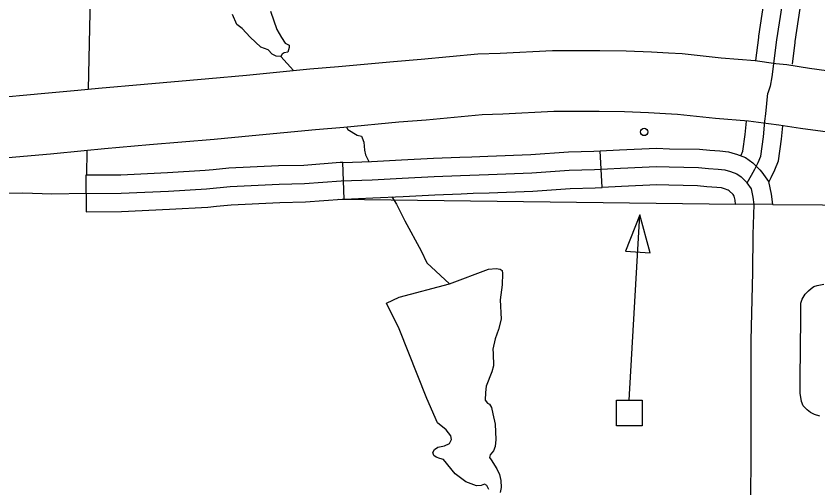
# Model space of a CAD drawing. Extents: x 61396 to 64680, y 55472 to 57605.
# Drawn here: x 62853.4 to 62956, y 56330.1 to 56390.5 of the extents above; entities that cross this region are included whole.
import ezdxf

# ---------------------------------------------------------------- set-up
doc = ezdxf.new("R2010")
doc.units = 0
for name, color, linetype in [('15', 7, 'Continuous'), ('31', 7, 'Continuous'), ('33', 7, 'Continuous'), ('35', 7, 'Continuous'), ('45', 7, 'Continuous'), ('56', 7, 'Continuous'), ('6', 7, 'Continuous')]:
    doc.layers.add(name, color=color, linetype=linetype)

msp = doc.modelspace()

# ---------------------------------------------------------------- linework, layer by layer
at = {"layer": '15'}
for points in [[(62849.65, 56379.94), (62857.08, 56380.61), (62861.3, 56380.99), (62863.94, 56381.28), (62869.78, 56381.79), (62878.04, 56382.49), (62882.86, 56382.93), (62890.98, 56383.72), (62894.63, 56384.02), (62901.68, 56384.69), (62905.21, 56384.96), (62912.46, 56385.64), (62915.31, 56385.76), (62921.99, 56386.09), (62924, 56386.09), (62926.02, 56386.09), (62928.05, 56386.09), (62931.41, 56386.03), (62934.65, 56385.91), (62936.86, 56385.79), (62938.6, 56385.69), (62943.59, 56385.16), (62947.93, 56384.8), (62950.59, 56384.44), (62951.98, 56384.29), (62954.86, 56383.84), (62958.31, 56383.35)], [(62957.24, 56375.61), (62953.71, 56376.11), (62950.95, 56376.54), (62949.65, 56376.69), (62947.08, 56377.03), (62942.85, 56377.38), (62937.98, 56377.9), (62936.44, 56377.98), (62934.3, 56378.1), (62931.2, 56378.22), (62927.98, 56378.27), (62926.02, 56378.27), (62924, 56378.27), (62922.18, 56378.27), (62915.66, 56377.95), (62912.99, 56377.84), (62905.86, 56377.17), (62902.34, 56376.91), (62895.31, 56376.23), (62891.68, 56375.94), (62883.6, 56375.15), (62878.73, 56374.71), (62870.44, 56374), (62864.71, 56373.51), (62862.08, 56373.22), (62857.78, 56372.83), (62850.36, 56372.16)]]:
    msp.add_lwpolyline(points, dxfattribs=at)
at = {"layer": '31'}
for p, q in [((62928.37, 56368.55), (62928.11, 56373.23)), ((62895.36, 56367.06), (62895.19, 56371.75)), ((62862.32, 56370.13), (62862.33, 56365.44)), ((62950.15, 56366.35), (62945.41, 56366.39)), ((62862.33, 56365.44), (62862.33, 56365.44))]:
    msp.add_line(p, q, dxfattribs=at)
for points in [[(62911.67, 56372.48), (62913.74, 56372.57), (62919.24, 56372.75), (62924.04, 56373.11), (62927.28, 56373.18), (62928.11, 56373.23)], [(62928.11, 56373.23), (62930.59, 56373.37), (62935.31, 56373.56), (62936.99, 56373.51), (62940.81, 56373.44), (62942.15, 56373.32), (62943.39, 56373.22), (62944.5, 56373.13), (62945.36, 56372.87)], [(62945.36, 56372.87), (62945.53, 56372.82), (62946.68, 56372.38), (62947.62, 56371.72), (62948.54, 56370.82)], [(62895.19, 56371.75), (62894.85, 56371.74), (62890.18, 56371.38), (62886.94, 56371.31), (62880.58, 56371), (62878.59, 56370.81)], [(62895.19, 56371.75), (62898.83, 56371.88), (62902.68, 56372.09), (62906.76, 56372.28), (62910.13, 56372.42), (62911.67, 56372.48)], [(62878.59, 56370.81), (62877.57, 56370.71), (62872.74, 56370.43), (62866.77, 56370.14), (62862.32, 56370.13)], [(62862.33, 56367.78), (62866.83, 56367.8), (62872.87, 56368.09), (62877.75, 56368.38), (62880.75, 56368.66), (62887.03, 56368.97), (62890.29, 56369.04), (62894.98, 56369.39), (62898.94, 56369.54), (62902.79, 56369.75), (62906.87, 56369.94), (62910.23, 56370.08), (62913.83, 56370.22), (62919.37, 56370.41), (62924.15, 56370.77), (62927.37, 56370.84), (62930.71, 56371.03), (62935.32, 56371.22), (62936.93, 56371.17), (62940.68, 56371.1), (62941.95, 56370.98), (62943.21, 56370.89), (62944.06, 56370.81), (62944.77, 56370.6), (62945.58, 56370.29), (62946.12, 56369.92), (62946.89, 56369.15)], [(62948.54, 56370.82), (62948.8, 56370.52), (62949.65, 56369.33), (62949.97, 56367.67), (62950.15, 56366.35)], [(62944.02, 56368.38), (62943.62, 56368.5), (62943.02, 56368.55), (62941.76, 56368.64), (62940.55, 56368.76), (62936.88, 56368.83), (62935.34, 56368.87), (62930.82, 56368.69), (62928.37, 56368.55)], [(62947.78, 56366.36), (62947.66, 56367.29), (62947.45, 56368.38), (62946.89, 56369.15)], [(62895.36, 56367.06), (62899.04, 56367.2), (62902.91, 56367.41), (62906.97, 56367.6), (62910.32, 56367.74), (62911.85, 56367.8)], [(62911.85, 56367.8), (62913.91, 56367.88), (62919.49, 56368.07), (62924.26, 56368.43), (62927.46, 56368.5), (62928.37, 56368.55)], [(62945.1, 56367.63), (62944.62, 56368.11), (62944.47, 56368.21), (62944.02, 56368.38)], [(62945.41, 56366.39), (62945.35, 56366.91), (62945.24, 56367.43), (62945.1, 56367.63)], [(62879.03, 56366.14), (62880.92, 56366.32), (62887.11, 56366.63), (62890.41, 56366.7), (62895.11, 56367.05), (62895.36, 56367.06)], [(62862.33, 56365.44), (62866.89, 56365.45), (62872.99, 56365.75), (62877.92, 56366.04), (62879.03, 56366.14)]]:
    msp.add_lwpolyline(points, dxfattribs=at)
at = {"layer": '33'}
for points in [[(62862.33, 56367.78), (62857.94, 56367.71), (62854.27, 56367.82), (62851.05, 56367.78), (62846.35, 56367.78), (62843.81, 56367.71), (62841.69, 56367.85), (62838.74, 56367.85), (62834.86, 56367.92), (62831.64, 56367.82)], [(62947.39, 56329.19), (62947.4, 56333.65), (62947.4, 56339.52), (62947.43, 56348.97), (62947.63, 56357.72), (62947.66, 56362.53), (62947.78, 56366.36)], [(62956.21, 56339.27), (62955.52, 56339.47), (62955, 56339.74), (62954.57, 56340.09), (62954.06, 56340.61), (62953.85, 56341.16), (62953.69, 56342.21), (62953.69, 56344.06), (62953.77, 56351.81), (62953.75, 56353.74), (62953.95, 56354.26), (62954.34, 56354.87), (62954.73, 56355.31), (62955.08, 56355.61), (62955.45, 56355.86), (62955.86, 56355.98), (62956.73, 56356.17)]]:
    msp.add_lwpolyline(points, dxfattribs=at)
at = {"layer": '35'}
for points in [[(62885.94, 56391.12), (62886.72, 56388.78), (62887.34, 56387.74), (62887.82, 56387.04), (62888.3, 56386.78), (62888.33, 56386.46), (62888.14, 56385.86), (62887.66, 56385.79), (62887.41, 56385.6), (62887.26, 56385.3), (62886.67, 56385.35), (62886.16, 56385.63), (62885.65, 56386.18), (62884.69, 56386.53), (62883.32, 56387.81), (62882.29, 56388.89), (62881.62, 56389.4), (62881.08, 56390.68)], [(62887.26, 56385.3), (62888.89, 56383.52)], [(62895.67, 56376.26), (62895.84, 56375.99), (62897.03, 56375.25), (62897.55, 56375.1), (62897.66, 56374.92), (62897.85, 56374.33), (62897.96, 56373.32), (62898.07, 56372.73), (62898.5, 56371.86)], [(62901.43, 56367.33), (62902.04, 56366.39), (62903.11, 56364.27), (62905.19, 56360.42), (62905.93, 56358.9), (62908.83, 56356.22)], [(62900.75, 56353.73), (62902.38, 56354.49), (62908.83, 56356.22), (62913.83, 56358.07), (62914.8, 56358.18)], [(62914.8, 56358.18), (62915.33, 56358.1), (62915.55, 56357.92), (62915.6, 56357.52), (62915.58, 56356.08), (62915.33, 56354.16), (62915.42, 56351.67), (62915.11, 56350.38), (62914.69, 56349.19), (62914.38, 56347.86), (62914.43, 56347.31), (62914.47, 56345.72), (62914.23, 56344.93), (62913.5, 56343.09), (62913.45, 56342.3), (62913.39, 56341.3), (62913.68, 56340.93), (62913.96, 56340.79), (62914.21, 56340.37), (62914.38, 56339.58), (62914.65, 56338.23), (62914.74, 56336.29), (62914.65, 56335.4), (62914.45, 56334.81), (62914.05, 56334.32), (62913.96, 56333.99), (62914.16, 56333.66), (62914.87, 56332.53), (62915.22, 56331.78), (62915.4, 56331.03), (62915.42, 56330.14), (62915.31, 56329.5)], [(62913.85, 56329.86), (62913.59, 56330.39), (62913.3, 56330.56), (62912.86, 56330.41), (62912.28, 56330.34), (62910.91, 56330.85), (62909.54, 56331.89), (62908.08, 56333.74), (62907.57, 56333.86), (62907.11, 56334.03), (62906.82, 56334.25), (62906.69, 56334.61), (62906.89, 56335), (62907.33, 56335.29), (62908.19, 56335.45), (62908.81, 56335.76), (62909.1, 56336.26), (62908.99, 56336.77), (62908.39, 56337.52), (62907.31, 56338.43), (62905.94, 56341.52), (62902.38, 56350.45), (62900.75, 56353.73)]]:
    msp.add_lwpolyline(points, dxfattribs=at)
at = {"layer": '45'}
for points in [[(62946.67, 56403.01), (62947.55, 56402.49), (62949.13, 56401.35), (62951.23, 56399.92), (62952.78, 56398.68), (62953.44, 56397.64), (62953.91, 56396.34), (62953.97, 56395.19), (62953.97, 56393.61), (62953.64, 56391.45), (62953.01, 56387.22)], [(62944.31, 56398.96), (62944.99, 56398.56), (62946.43, 56397.51), (62948.44, 56396.14), (62949.22, 56395.53), (62949.27, 56395.4), (62949.29, 56395.06), (62949.29, 56393.97), (62949.01, 56392.15), (62948.37, 56387.91)], [(62951.32, 56391.8), (62950.67, 56387.43), (62950.08, 56382.7), (62949.83, 56381.5), (62949.56, 56380.64)], [(62948.37, 56387.91), (62948.34, 56387.74), (62947.98, 56384.8)], [(62953.01, 56387.22), (62952.99, 56387.11), (62952.64, 56384.34)], [(62946.89, 56369.15), (62947.47, 56370.11), (62947.9, 56370.88), (62948.3, 56371.74), (62948.64, 56372.57), (62948.98, 56375.03), (62949.18, 56377.03), (62949.3, 56377.97), (62949.56, 56380.64)], [(62946.11, 56372.6), (62946.15, 56372.69), (62946.36, 56373.19), (62946.66, 56375.31), (62946.83, 56377.05)], [(62949.67, 56369.24), (62949.99, 56369.82), (62950.44, 56370.8), (62950.92, 56371.95), (62951.31, 56374.75), (62951.48, 56376.46)]]:
    msp.add_lwpolyline(points, dxfattribs=at)
at = {"layer": '56'}
for points in [[(62931.33, 56360.38), (62934.51, 56360.2), (62933.19, 56365.06)], [(62930.2, 56338.05), (62930.2, 56341.31), (62933.47, 56341.31), (62933.47, 56338.05)]]:
    msp.add_lwpolyline(points, close=True, dxfattribs=at)
msp.add_lwpolyline([(62931.83, 56341.31), (62933.19, 56365.06)], dxfattribs=at)
msp.add_circle((62933.73, 56375.65), 0.469, dxfattribs=at)
at = {"layer": '6'}
for p, q in [((62863.31, 56413.43), (62862.62, 56381.14)), ((62862.45, 56373.26), (62862.38, 56370.13))]:
    msp.add_line(p, q, dxfattribs=at)
for points in [[(62950.18, 56366.35), (62988.23, 56366.12), (62988.31, 56371.1)], [(62894.58, 56367.03), (62945.42, 56366.39)]]:
    msp.add_lwpolyline(points, dxfattribs=at)

doc.saveas('drawing.dxf')
